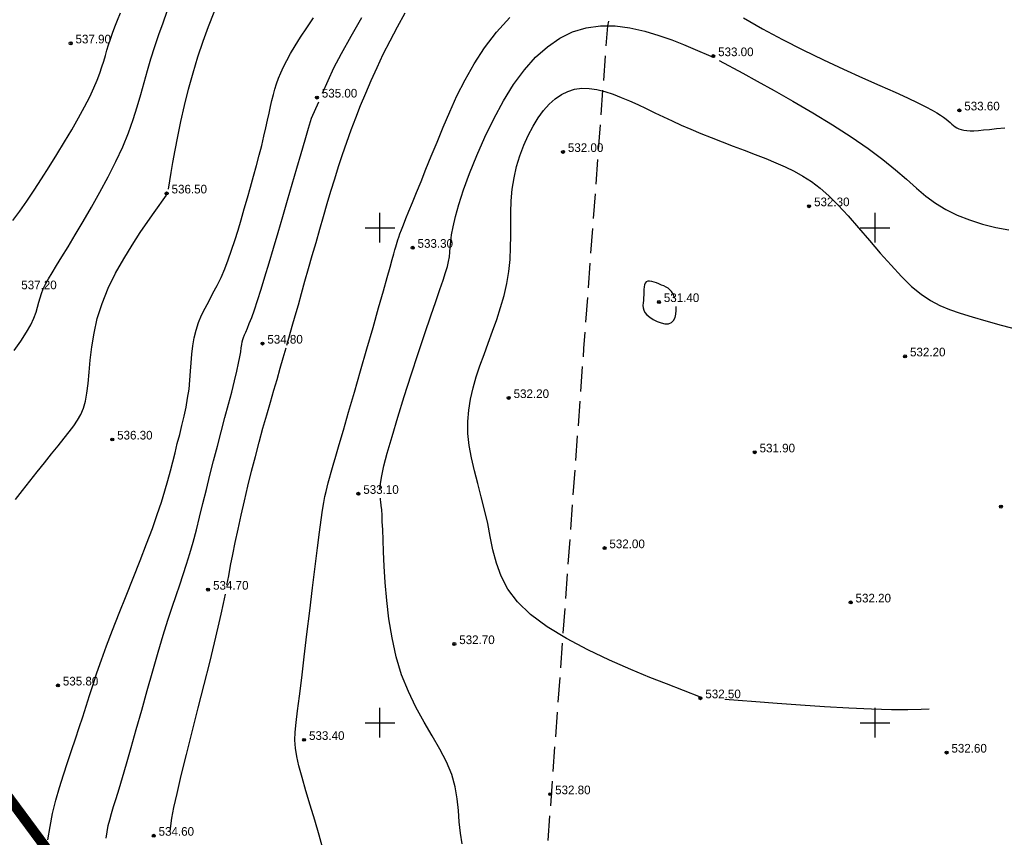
# Model space of a CAD drawing. Extents: x 0 to 361260, y 0 to 4201817.
# Tile 677 of 689: x 361064 to 361163, y 4200738 to 4200821. Entities that reach past the tile are written whole.
import ezdxf

# ---------------------------------------------------------------- set-up
doc = ezdxf.new("R2010")
doc.units = 0
doc.header["$LTSCALE"] = 0.5
doc.header["$MEASUREMENT"] = 0
doc.header["$PDMODE"] = 32
doc.header["$PDSIZE"] = 0.3
for name, pattern in [('CONTI', [0]), ('GOST2.303 6', [12, 8, -1.5, 1, -1.5]), ('ДОРОГИ_ГРУНТ', [7, 5, -2])]:
    doc.linetypes.add(name, pattern=pattern)
for name, color, linetype in [('(004) Точки рельефа', 7, 'Continuous'), ('(034) Формы рельефа', 32, 'Continuous'), ('GORIZDEFAULT', 32, 'CONTI'), ('PI_TTDEFAULT', 5, 'CONTI'), ('SETKR', 2, 'CONTI')]:
    doc.layers.add(name, color=color, linetype=linetype)
doc.styles.add('D-431', font='txt')

# ---------------------------------------------------------------- blocks, each defined once
blk = doc.blocks.new('BL_333')
at = {"color": 0}
for p, q in [((0, -1.5), (0, 1.5)), ((-1.5, 0), (1.5, 0))]:
    blk.add_line(p, q, dxfattribs=at)

msp = doc.modelspace()

# ---------------------------------------------------------------- linework, layer by layer
at = {"layer": '(034) Формы рельефа', "linetype": 'ДОРОГИ_ГРУНТ', "flags": 128}
msp.add_lwpolyline([(360482.781, 4200258.269), (360503.36, 4200262.12), (360540.16, 4200273.49), (360571.629, 4200283.566), (360597.478, 4200285.82), (360621.43, 4200291.754), (360645.869, 4200300.203), (360663.014, 4200309.823), (360672.864, 4200318.692), (360696.547, 4200338.682), (360725.059, 4200358.436), (360749.385, 4200374.03), (360784.309, 4200395.099), (360811.615, 4200410.2), (360839.044, 4200435.53), (360866.689, 4200461.551), (360893.596, 4200482.577), (360919.739, 4200495.686), (360930.957, 4200499.104), (360950, 4200501.5), (360970.569, 4200508.087), (360980.41, 4200514.465), (360985.626, 4200527.791), (360988.679, 4200544.648), (360993.436, 4200584.307), (360994.52, 4200600.42), (360996.832, 4200613.062), (361003.742, 4200621.144), (361014.029, 4200628.488), (361032.05, 4200637.005), (361049.856, 4200645.42), (361060.221, 4200655.432), (361085.506, 4200687.483), (361100.578, 4200706.587), (361115.074, 4200727.431), (361116.743, 4200734.74), (361120.605, 4200787.819), (361123, 4200820.4), (361129.426, 4200846.644), (361137.082, 4200864.849), (361150.22, 4200896.626), (361157.514, 4200904.483), (361166.834, 4200910.639), (361175.773, 4200914.26)], dxfattribs=at)
at = {"ltscale": 0.149071, "const_width": 0.1}
msp.add_lwpolyline([(360052.603, 4200791.717), (360231.678, 4200514.752), (360505.949, 4200251.426), (361159.312, 4200611.473), (360744.344, 4201172.914)], dxfattribs=at)
at = {"color": 1, "linetype": 'GOST2.303 6', "lineweight": 30, "const_width": 1.035}
msp.add_lwpolyline([(360055.869, 4200786.666), (360747.942, 4201168.046), (361159.312, 4200611.473), (360505.949, 4200251.426), (360231.678, 4200514.752)], close=True, dxfattribs=at)
at = {"layer": 'GORIZDEFAULT', "color": 32}
for points in [[(361078.64, 4200803.91, 536.5), (361078.92, 4200805.58, 536.5), (361079.1, 4200806.6, 536.5), (361079.32, 4200807.83, 536.5), (361079.59, 4200809.22, 536.5), (361079.91, 4200810.75, 536.5), (361080.27, 4200812.36, 536.5), (361080.68, 4200814.01, 536.5), (361081.13, 4200815.66, 536.5), (361081.62, 4200817.28, 536.5), (361082.14, 4200818.85, 536.5), (361082.69, 4200820.35, 536.5), (361083.25, 4200821.78, 536.5), (361083.82, 4200823.13, 536.5), (361084.38, 4200824.37, 536.5), (361084.93, 4200825.51, 536.5), (361085.58, 4200826.77, 536.5), (361086.23, 4200827.89, 536.5)], [(361062.94, 4200800.73, 537.5), (361063.63, 4200801.68, 537.5), (361064.34, 4200802.7, 537.5), (361065.07, 4200803.8, 537.5), (361065.82, 4200804.95, 537.5), (361066.6, 4200806.17, 537.5), (361067.38, 4200807.42, 537.5), (361068.14, 4200808.68, 537.5), (361068.87, 4200809.91, 537.5), (361069.56, 4200811.1, 537.5), (361070.17, 4200812.22, 537.5), (361070.69, 4200813.24, 537.5), (361071.12, 4200814.13, 537.5), (361071.46, 4200814.92, 537.5), (361071.72, 4200815.62, 537.5), (361071.93, 4200816.26, 537.5), (361072.11, 4200816.84, 537.5), (361072.27, 4200817.39, 537.5), (361072.43, 4200817.94, 537.5), (361072.6, 4200818.49, 537.5), (361072.79, 4200819.05, 537.5), (361073.01, 4200819.65, 537.5), (361073.24, 4200820.29, 537.5), (361073.51, 4200820.98, 537.5), (361073.8, 4200821.73, 537.5)], [(361063.05, 4200787.59, 537), (361063.73, 4200788.56, 537), (361064.3, 4200789.44, 537), (361064.73, 4200790.2, 537), (361065.04, 4200790.87, 537), (361065.27, 4200791.46, 537), (361065.43, 4200791.99, 537), (361065.56, 4200792.47, 537), (361065.68, 4200792.92, 537), (361065.82, 4200793.36, 537), (361066, 4200793.82, 537), (361066.24, 4200794.3, 537), (361066.53, 4200794.84, 537), (361066.9, 4200795.46, 537), (361067.34, 4200796.2, 537), (361067.88, 4200797.06, 537), (361068.51, 4200798.09, 537), (361069.23, 4200799.29, 537), (361070.04, 4200800.63, 537), (361070.88, 4200802.09, 537), (361071.73, 4200803.61, 537), (361072.56, 4200805.16, 537), (361073.33, 4200806.7, 537), (361074.02, 4200808.19, 537), (361074.6, 4200809.6, 537), (361075.08, 4200810.94, 537), (361075.5, 4200812.22, 537), (361075.86, 4200813.46, 537), (361076.19, 4200814.68, 537), (361076.52, 4200815.88, 537), (361076.87, 4200817.08, 537), (361077.26, 4200818.3, 537), (361077.67, 4200819.52, 537), (361078.1, 4200820.72, 537), (361078.53, 4200821.87, 537)], [(361066.47, 4200738.17, 535.5), (361066.69, 4200739.5, 535.5), (361066.95, 4200740.84, 535.5), (361067.27, 4200742.16, 535.5), (361067.63, 4200743.46, 535.5), (361068.03, 4200744.74, 535.5), (361068.44, 4200745.99, 535.5), (361068.85, 4200747.2, 535.5), (361069.26, 4200748.38, 535.5), (361069.64, 4200749.51, 535.5), (361069.99, 4200750.6, 535.5), (361070.33, 4200751.66, 535.5), (361070.67, 4200752.74, 535.5), (361071.03, 4200753.86, 535.5), (361071.42, 4200755.05, 535.5), (361071.87, 4200756.34, 535.5), (361072.39, 4200757.77, 535.5), (361072.99, 4200759.36, 535.5), (361073.66, 4200761.05, 535.5), (361074.37, 4200762.82, 535.5), (361075.08, 4200764.61, 535.5), (361075.78, 4200766.37, 535.5), (361076.44, 4200768.06, 535.5), (361077.02, 4200769.62, 535.5), (361077.52, 4200771.03, 535.5), (361077.93, 4200772.29, 535.5), (361078.28, 4200773.43, 535.5), (361078.58, 4200774.47, 535.5), (361078.84, 4200775.44, 535.5), (361079.08, 4200776.37, 535.5), (361079.31, 4200777.28, 535.5), (361079.54, 4200778.2, 535.5), (361079.78, 4200779.12, 535.5), (361080.01, 4200780.04, 535.5), (361080.22, 4200780.96, 535.5), (361080.42, 4200781.88, 535.5), (361080.58, 4200782.8, 535.5), (361080.72, 4200783.71, 535.5), (361080.81, 4200784.61, 535.5), (361080.88, 4200785.5, 535.5), (361080.95, 4200786.37, 535.5), (361081.01, 4200787.23, 535.5), (361081.11, 4200788.07, 535.5), (361081.24, 4200788.88, 535.5), (361081.43, 4200789.66, 535.5), (361081.68, 4200790.42, 535.5), (361081.99, 4200791.16, 535.5), (361082.35, 4200791.89, 535.5), (361082.74, 4200792.63, 535.5), (361083.14, 4200793.38, 535.5), (361083.55, 4200794.16, 535.5), (361083.95, 4200794.98, 535.5), (361084.33, 4200795.85, 535.5), (361084.68, 4200796.77, 535.5), (361085.02, 4200797.73, 535.5), (361085.35, 4200798.73, 535.5), (361085.67, 4200799.76, 535.5), (361085.98, 4200800.82, 535.5), (361086.3, 4200801.91, 535.5), (361086.61, 4200803.01, 535.5), (361086.93, 4200804.12, 535.5), (361087.23, 4200805.22, 535.5), (361087.53, 4200806.3, 535.5), (361087.8, 4200807.34, 535.5), (361088.06, 4200808.33, 535.5), (361088.29, 4200809.25, 535.5), (361088.49, 4200810.1, 535.5), (361088.66, 4200810.87, 535.5), (361088.82, 4200811.59, 535.5), (361088.96, 4200812.25, 535.5), (361089.1, 4200812.86, 535.5), (361089.24, 4200813.45, 535.5), (361089.39, 4200814.01, 535.5), (361089.56, 4200814.56, 535.5), (361089.75, 4200815.11, 535.5), (361089.98, 4200815.67, 535.5), (361090.26, 4200816.27, 535.5), (361090.59, 4200816.91, 535.5), (361090.98, 4200817.61, 535.5), (361091.45, 4200818.39, 535.5), (361091.99, 4200819.25, 535.5), (361092.61, 4200820.19, 535.5), (361093.29, 4200821.2, 535.5)], [(361090.61, 4200788.14, 534.5), (361090.88, 4200789.07, 534.5), (361091.15, 4200790.05, 534.5), (361091.45, 4200791.11, 534.5), (361091.76, 4200792.2, 534.5), (361092.09, 4200793.36, 534.5), (361092.43, 4200794.6, 534.5), (361092.8, 4200795.88, 534.5), (361093.17, 4200797.2, 534.5), (361093.55, 4200798.53, 534.5), (361093.93, 4200799.85, 534.5), (361094.3, 4200801.15, 534.5), (361094.68, 4200802.44, 534.5), (361095.05, 4200803.7, 534.5), (361095.44, 4200804.95, 534.5), (361095.83, 4200806.19, 534.5), (361096.23, 4200807.42, 534.5), (361096.65, 4200808.65, 534.5), (361097.09, 4200809.88, 534.5), (361097.55, 4200811.11, 534.5), (361098.04, 4200812.35, 534.5), (361098.56, 4200813.6, 534.5), (361099.11, 4200814.88, 534.5), (361099.71, 4200816.19, 534.5), (361100.34, 4200817.53, 534.5), (361101.02, 4200818.9, 534.5), (361101.76, 4200820.3, 534.5), (361102.54, 4200821.71, 534.5)], [(361094.26, 4200737.15, 533.5), (361093.85, 4200738.63, 533.5), (361093.41, 4200740.16, 533.5), (361092.96, 4200741.67, 533.5), (361092.52, 4200743.12, 533.5), (361092.14, 4200744.46, 533.5), (361091.82, 4200745.63, 533.5), (361091.6, 4200746.6, 533.5), (361091.47, 4200747.44, 533.5), (361091.42, 4200748.23, 533.5), (361091.44, 4200749.06, 533.5), (361091.53, 4200750.03, 533.5), (361091.68, 4200751.2, 533.5), (361091.87, 4200752.68, 533.5), (361092.1, 4200754.52, 533.5), (361092.36, 4200756.64, 533.5), (361092.63, 4200758.94, 533.5), (361092.91, 4200761.3, 533.5), (361093.19, 4200763.61, 533.5), (361093.45, 4200765.77, 533.5), (361093.69, 4200767.68, 533.5), (361093.89, 4200769.24, 533.5), (361094.06, 4200770.49, 533.5), (361094.21, 4200771.47, 533.5), (361094.33, 4200772.24, 533.5), (361094.45, 4200772.85, 533.5), (361094.56, 4200773.35, 533.5), (361094.66, 4200773.79, 533.5), (361094.78, 4200774.23, 533.5), (361094.91, 4200774.72, 533.5), (361095.08, 4200775.3, 533.5), (361095.29, 4200776.02, 533.5), (361095.55, 4200776.94, 533.5), (361095.89, 4200778.11, 533.5), (361096.32, 4200779.57, 533.5), (361096.84, 4200781.36, 533.5), (361097.42, 4200783.39, 533.5), (361098.05, 4200785.56, 533.5), (361098.68, 4200787.78, 533.5), (361099.3, 4200789.92, 533.5), (361099.86, 4200791.9, 533.5), (361100.35, 4200793.62, 533.5), (361100.74, 4200794.98, 533.5), (361101.03, 4200796.03, 533.5), (361101.25, 4200796.81, 533.5), (361101.4, 4200797.38, 533.5), (361101.51, 4200797.78, 533.5), (361101.59, 4200798.07, 533.5), (361101.66, 4200798.31, 533.5), (361101.73, 4200798.54, 533.5), (361101.8, 4200798.78, 533.5), (361101.9, 4200799.06, 533.5), (361102.02, 4200799.39, 533.5), (361102.17, 4200799.8, 533.5), (361102.37, 4200800.31, 533.5), (361102.62, 4200800.93, 533.5), (361102.92, 4200801.68, 533.5), (361103.28, 4200802.57, 533.5), (361103.69, 4200803.57, 533.5), (361104.15, 4200804.68, 533.5), (361104.65, 4200805.91, 533.5), (361105.19, 4200807.23, 533.5), (361105.77, 4200808.65, 533.5), (361106.38, 4200810.15, 533.5), (361107.05, 4200811.71, 533.5), (361107.78, 4200813.32, 533.5), (361108.6, 4200814.94, 533.5), (361109.52, 4200816.57, 533.5), (361110.57, 4200818.18, 533.5), (361111.77, 4200819.75, 533.5), (361113.11, 4200821.26, 533.5)], [(361094.21, 4200813.6, 535), (361095.34, 4200816.17, 535), (361096.13, 4200817.62, 535), (361097.09, 4200819.35, 535), (361098.17, 4200821.26, 535)], [(361136.73, 4200821.21, 533.5), (361138.63, 4200820.11, 533.5), (361140.65, 4200819.02, 533.5), (361142.72, 4200817.97, 533.5), (361144.8, 4200816.97, 533.5), (361146.82, 4200816.03, 533.5), (361148.74, 4200815.16, 533.5), (361150.49, 4200814.38, 533.5), (361152.02, 4200813.7, 533.5), (361153.28, 4200813.12, 533.5), (361154.31, 4200812.63, 533.5), (361155.12, 4200812.23, 533.5), (361155.75, 4200811.9, 533.5), (361156.24, 4200811.62, 533.5), (361156.62, 4200811.39, 533.5), (361156.92, 4200811.18, 533.5), (361157.17, 4200810.98, 533.5), (361157.38, 4200810.8, 533.5), (361157.57, 4200810.63, 533.5), (361157.75, 4200810.48, 533.5), (361157.92, 4200810.34, 533.5), (361158.08, 4200810.21, 533.5), (361158.26, 4200810.1, 533.5), (361158.47, 4200810.01, 533.5), (361158.69, 4200809.93, 533.5), (361158.95, 4200809.87, 533.5), (361159.25, 4200809.83, 533.5), (361159.59, 4200809.81, 533.5), (361159.98, 4200809.81, 533.5), (361160.43, 4200809.83, 533.5), (361160.95, 4200809.88, 533.5), (361161.55, 4200809.94, 533.5), (361162.26, 4200810.02, 533.5), (361163.1, 4200810.09, 533.5)], [(361100, 4200773.57, 533), (361100.05, 4200774.16, 533), (361100.18, 4200774.93, 533), (361100.4, 4200775.94, 533), (361100.74, 4200777.23, 533), (361101.22, 4200778.91, 533), (361101.8, 4200780.86, 533), (361102.46, 4200782.97, 533), (361103.16, 4200785.15, 533), (361103.86, 4200787.3, 533), (361104.53, 4200789.31, 533), (361105.13, 4200791.1, 533), (361105.63, 4200792.57, 533), (361106.04, 4200793.76, 533), (361106.37, 4200794.71, 533), (361106.62, 4200795.47, 533), (361106.81, 4200796.08, 533), (361106.94, 4200796.6, 533), (361107.02, 4200797.07, 533), (361107.07, 4200797.54, 533), (361107.1, 4200798.04, 533), (361107.15, 4200798.61, 533), (361107.24, 4200799.29, 533), (361107.39, 4200800.11, 533), (361107.63, 4200801.13, 533), (361107.97, 4200802.36, 533), (361108.45, 4200803.83, 533), (361109.06, 4200805.5, 533), (361109.78, 4200807.3, 533), (361110.59, 4200809.16, 533), (361111.49, 4200811.02, 533), (361112.47, 4200812.82, 533), (361113.5, 4200814.48, 533), (361114.59, 4200815.95, 533), (361115.72, 4200817.23, 533), (361116.91, 4200818.29, 533), (361118.16, 4200819.15, 533), (361119.46, 4200819.79, 533), (361120.83, 4200820.21, 533), (361122.26, 4200820.41, 533), (361123.74, 4200820.39, 533), (361125.25, 4200820.19, 533), (361126.74, 4200819.86, 533), (361128.17, 4200819.44, 533), (361129.49, 4200818.98, 533), (361130.65, 4200818.52, 533), (361131.61, 4200818.12, 533), (361133.64, 4200817.25, 533), (361133.66, 4200817.24, 533)], [(361134.27, 4200816.91, 533), (361136.66, 4200815.62, 533), (361138.1, 4200814.82, 533), (361139.82, 4200813.86, 533), (361141.71, 4200812.78, 533), (361143.7, 4200811.61, 533), (361145.69, 4200810.4, 533), (361147.59, 4200809.18, 533), (361149.31, 4200808, 533), (361150.79, 4200806.89, 533), (361152.06, 4200805.86, 533), (361153.17, 4200804.9, 533), (361154.18, 4200804.02, 533), (361155.14, 4200803.21, 533), (361156.11, 4200802.49, 533), (361157.15, 4200801.84, 533), (361158.3, 4200801.28, 533), (361159.54, 4200800.79, 533), (361160.84, 4200800.38, 533), (361162.18, 4200800.04, 533), (361163.52, 4200799.78, 533)], [(361132.37, 4200752.58, 532.5), (361128.93, 4200753.92, 532.5), (361127.27, 4200754.58, 532.5), (361125.32, 4200755.39, 532.5), (361123.19, 4200756.33, 532.5), (361120.99, 4200757.37, 532.5), (361118.85, 4200758.5, 532.5), (361116.88, 4200759.7, 532.5), (361115.2, 4200760.94, 532.5), (361113.9, 4200762.21, 532.5), (361112.93, 4200763.5, 532.5), (361112.24, 4200764.81, 532.5), (361111.76, 4200766.13, 532.5), (361111.41, 4200767.46, 532.5), (361111.14, 4200768.8, 532.5), (361110.88, 4200770.14, 532.5), (361110.57, 4200771.49, 532.5), (361110.23, 4200772.83, 532.5), (361109.87, 4200774.15, 532.5), (361109.54, 4200775.46, 532.5), (361109.25, 4200776.75, 532.5), (361109.02, 4200778.01, 532.5), (361108.89, 4200779.23, 532.5), (361108.88, 4200780.42, 532.5), (361108.97, 4200781.57, 532.5), (361109.15, 4200782.7, 532.5), (361109.41, 4200783.82, 532.5), (361109.73, 4200784.93, 532.5), (361110.1, 4200786.06, 532.5), (361110.51, 4200787.19, 532.5), (361110.94, 4200788.36, 532.5), (361111.37, 4200789.54, 532.5), (361111.79, 4200790.74, 532.5), (361112.18, 4200791.95, 532.5), (361112.53, 4200793.17, 532.5), (361112.82, 4200794.38, 532.5), (361113.03, 4200795.6, 532.5), (361113.15, 4200796.8, 532.5), (361113.2, 4200798, 532.5), (361113.21, 4200799.19, 532.5), (361113.21, 4200800.38, 532.5), (361113.21, 4200801.55, 532.5), (361113.25, 4200802.72, 532.5), (361113.35, 4200803.89, 532.5), (361113.54, 4200805.04, 532.5), (361113.8, 4200806.18, 532.5), (361114.13, 4200807.28, 532.5), (361114.52, 4200808.34, 532.5), (361114.97, 4200809.34, 532.5), (361115.46, 4200810.27, 532.5), (361115.98, 4200811.11, 532.5), (361116.52, 4200811.85, 532.5), (361117.09, 4200812.49, 532.5), (361117.69, 4200813.03, 532.5), (361118.32, 4200813.46, 532.5), (361118.98, 4200813.78, 532.5), (361119.66, 4200813.99, 532.5), (361120.38, 4200814.09, 532.5), (361121.14, 4200814.08, 532.5), (361121.91, 4200813.97, 532.5), (361122.72, 4200813.77, 532.5), (361123.54, 4200813.5, 532.5), (361124.37, 4200813.18, 532.5), (361125.21, 4200812.82, 532.5), (361126.06, 4200812.44, 532.5), (361126.9, 4200812.04, 532.5), (361127.75, 4200811.63, 532.5), (361128.62, 4200811.22, 532.5), (361129.51, 4200810.81, 532.5), (361130.43, 4200810.38, 532.5), (361131.39, 4200809.96, 532.5), (361132.39, 4200809.53, 532.5), (361133.45, 4200809.11, 532.5), (361134.55, 4200808.68, 532.5), (361135.67, 4200808.26, 532.5), (361136.79, 4200807.83, 532.5), (361137.89, 4200807.41, 532.5), (361138.96, 4200806.99, 532.5), (361139.98, 4200806.57, 532.5), (361140.93, 4200806.15, 532.5), (361141.84, 4200805.71, 532.5), (361142.71, 4200805.22, 532.5), (361143.57, 4200804.66, 532.5), (361144.44, 4200804, 532.5), (361145.33, 4200803.22, 532.5), (361146.28, 4200802.29, 532.5), (361147.29, 4200801.21, 532.5), (361148.34, 4200800, 532.5), (361149.43, 4200798.73, 532.5), (361150.52, 4200797.45, 532.5), (361151.61, 4200796.21, 532.5), (361152.68, 4200795.07, 532.5), (361153.69, 4200794.08, 532.5), (361154.65, 4200793.28, 532.5), (361155.59, 4200792.65, 532.5), (361156.53, 4200792.14, 532.5), (361157.52, 4200791.73, 532.5), (361158.6, 4200791.36, 532.5), (361159.81, 4200791, 532.5), (361161.17, 4200790.61, 532.5), (361162.72, 4200790.17, 532.5), (361164.41, 4200789.71, 532.5)], [(361072.35, 4200738.33, 535), (361072.45, 4200738.99, 535), (361072.57, 4200739.6, 535), (361072.71, 4200740.19, 535), (361072.89, 4200740.83, 535), (361073.1, 4200741.53, 535), (361073.36, 4200742.34, 535), (361073.66, 4200743.31, 535), (361074.01, 4200744.46, 535), (361074.42, 4200745.85, 535), (361074.88, 4200747.48, 535), (361075.39, 4200749.3, 535), (361075.94, 4200751.25, 535), (361076.49, 4200753.26, 535), (361077.05, 4200755.24, 535), (361077.59, 4200757.13, 535), (361078.11, 4200758.85, 535), (361078.58, 4200760.36, 535), (361079.01, 4200761.68, 535), (361079.41, 4200762.86, 535), (361079.78, 4200763.94, 535), (361080.13, 4200764.97, 535), (361080.47, 4200766, 535), (361080.8, 4200767.08, 535), (361081.13, 4200768.24, 535), (361081.46, 4200769.48, 535), (361081.79, 4200770.78, 535), (361082.13, 4200772.15, 535), (361082.48, 4200773.56, 535), (361082.83, 4200775, 535), (361083.2, 4200776.47, 535), (361083.58, 4200777.95, 535), (361083.97, 4200779.4, 535), (361084.34, 4200780.82, 535), (361084.7, 4200782.17, 535), (361085.03, 4200783.41, 535), (361085.32, 4200784.54, 535), (361085.55, 4200785.51, 535), (361085.73, 4200786.31, 535), (361085.85, 4200786.95, 535), (361085.94, 4200787.47, 535), (361086, 4200787.88, 535), (361086.05, 4200788.2, 535), (361086.09, 4200788.47, 535), (361086.15, 4200788.71, 535), (361086.22, 4200788.93, 535), (361086.33, 4200789.18, 535), (361086.46, 4200789.47, 535), (361086.62, 4200789.85, 535), (361086.81, 4200790.32, 535), (361087.05, 4200790.93, 535), (361087.32, 4200791.71, 535), (361087.64, 4200792.66, 535), (361088, 4200793.79, 535), (361088.39, 4200795.06, 535), (361088.81, 4200796.45, 535), (361089.25, 4200797.95, 535), (361089.71, 4200799.51, 535), (361090.18, 4200801.13, 535), (361090.67, 4200802.78, 535), (361091.15, 4200804.42, 535), (361091.61, 4200806.01, 535), (361092.05, 4200807.5, 535), (361092.45, 4200808.87, 535), (361092.8, 4200810.08, 535), (361093.09, 4200811.07, 535), (361093.82, 4200812.72, 535)], [(361063.21, 4200772.54, 536.5), (361063.92, 4200773.45, 536.5), (361064.66, 4200774.39, 536.5), (361065.4, 4200775.34, 536.5), (361066.14, 4200776.26, 536.5), (361066.84, 4200777.15, 536.5), (361067.51, 4200777.98, 536.5), (361068.11, 4200778.73, 536.5), (361068.63, 4200779.39, 536.5), (361069.09, 4200779.99, 536.5), (361069.47, 4200780.56, 536.5), (361069.79, 4200781.14, 536.5), (361070.05, 4200781.76, 536.5), (361070.26, 4200782.47, 536.5), (361070.41, 4200783.3, 536.5), (361070.53, 4200784.28, 536.5), (361070.63, 4200785.4, 536.5), (361070.74, 4200786.63, 536.5), (361070.89, 4200787.96, 536.5), (361071.13, 4200789.37, 536.5), (361071.46, 4200790.84, 536.5), (361071.94, 4200792.35, 536.5), (361072.56, 4200793.89, 536.5), (361073.31, 4200795.4, 536.5), (361074.13, 4200796.87, 536.5), (361074.97, 4200798.25, 536.5), (361075.8, 4200799.52, 536.5), (361076.56, 4200800.62, 536.5), (361077.2, 4200801.53, 536.5), (361078.46, 4200803.31, 536.5)], [(361129.74, 4200792.94, 531.5), (361129.73, 4200792.97, 531.5), (361129.72, 4200793.01, 531.5), (361129.6, 4200793.31, 531.5), (361129.45, 4200793.55, 531.5), (361129.28, 4200793.74, 531.5), (361129.09, 4200793.89, 531.5), (361128.89, 4200794.01, 531.5), (361128.67, 4200794.12, 531.5), (361128.43, 4200794.22, 531.5), (361128.18, 4200794.33, 531.5), (361127.93, 4200794.43, 531.5), (361127.68, 4200794.52, 531.5), (361127.45, 4200794.59, 531.5), (361127.23, 4200794.62, 531.5), (361127.05, 4200794.61, 531.5), (361126.9, 4200794.55, 531.5), (361126.79, 4200794.42, 531.5), (361126.72, 4200794.24, 531.5), (361126.68, 4200794.02, 531.5), (361126.66, 4200793.76, 531.5), (361126.65, 4200793.49, 531.5), (361126.64, 4200793.21, 531.5), (361126.62, 4200792.93, 531.5), (361126.6, 4200792.66, 531.5), (361126.57, 4200792.41, 531.5), (361126.56, 4200792.16, 531.5), (361126.57, 4200791.92, 531.5), (361126.64, 4200791.68, 531.5), (361126.76, 4200791.45, 531.5), (361126.96, 4200791.21, 531.5)], [(361126.96, 4200791.21, 531.5), (361127.24, 4200790.96, 531.5), (361127.59, 4200790.74, 531.5), (361127.98, 4200790.54, 531.5), (361128.39, 4200790.39, 531.5), (361128.78, 4200790.31, 531.5), (361129.14, 4200790.31, 531.5), (361129.45, 4200790.42, 531.5), (361129.66, 4200790.63, 531.5), (361129.8, 4200790.92, 531.5), (361129.88, 4200791.27, 531.5), (361129.92, 4200791.66, 531.5), (361129.91, 4200792.06, 531.5)], [(361084.55, 4200763.88, 534.5), (361084.73, 4200764.85, 534.5), (361084.92, 4200765.89, 534.5), (361085.14, 4200766.99, 534.5), (361085.39, 4200768.22, 534.5), (361085.67, 4200769.55, 534.5), (361085.98, 4200770.95, 534.5), (361086.31, 4200772.41, 534.5), (361086.67, 4200773.9, 534.5), (361087.04, 4200775.4, 534.5), (361087.42, 4200776.88, 534.5), (361087.81, 4200778.33, 534.5), (361088.19, 4200779.74, 534.5), (361088.57, 4200781.09, 534.5), (361088.94, 4200782.38, 534.5), (361089.29, 4200783.58, 534.5), (361089.61, 4200784.68, 534.5), (361089.94, 4200785.82, 534.5), (361090.24, 4200786.87, 534.5), (361090.53, 4200787.86, 534.5)], [(361108.31, 4200737.77, 533), (361108.12, 4200738.85, 533), (361108.01, 4200739.97, 533), (361107.93, 4200741.13, 533), (361107.81, 4200742.32, 533), (361107.61, 4200743.53, 533), (361107.26, 4200744.77, 533), (361106.73, 4200746.03, 533), (361106.06, 4200747.32, 533), (361105.29, 4200748.66, 533), (361104.47, 4200750.07, 533), (361103.64, 4200751.56, 533), (361102.87, 4200753.15, 533), (361102.19, 4200754.85, 533), (361101.64, 4200756.67, 533), (361101.22, 4200758.56, 533), (361100.91, 4200760.48, 533), (361100.69, 4200762.36, 533), (361100.54, 4200764.15, 533), (361100.44, 4200765.81, 533), (361100.37, 4200767.27, 533), (361100.32, 4200768.49, 533), (361100.28, 4200769.5, 533), (361100.24, 4200770.32, 533), (361100.21, 4200770.98, 533), (361100.18, 4200771.51, 533), (361100.14, 4200771.95, 533), (361100.09, 4200772.33, 533), (361100.07, 4200772.51, 533), (361100.04, 4200772.69, 533)], [(361078.81, 4200739.02, 534.5), (361078.87, 4200739.58, 534.5), (361078.99, 4200740.37, 534.5), (361079.2, 4200741.43, 534.5), (361079.51, 4200742.83, 534.5), (361079.94, 4200744.65, 534.5), (361080.46, 4200746.78, 534.5), (361081.05, 4200749.09, 534.5), (361081.65, 4200751.49, 534.5), (361082.25, 4200753.86, 534.5), (361082.81, 4200756.09, 534.5), (361083.3, 4200758.06, 534.5), (361083.67, 4200759.64, 534.5), (361083.97, 4200760.95, 534.5), (361084.2, 4200762.05, 534.5), (361084.39, 4200763, 534.5)], [(361155.455, 4200751.365, 532.5), (361154.65, 4200751.32, 532.5), (361153.31, 4200751.29, 532.5), (361151.65, 4200751.3, 532.5), (361149.63, 4200751.36, 532.5), (361147.34, 4200751.47, 532.5), (361144.91, 4200751.61, 532.5), (361142.46, 4200751.77, 532.5), (361140.11, 4200751.94, 532.5), (361137.97, 4200752.1, 532.5), (361136.16, 4200752.25, 532.5), (361134.84, 4200752.36, 532.5)]]:
    msp.add_polyline3d(points, dxfattribs=at)
at = {"layer": 'PI_TTDEFAULT', "color": 5}
for p in [(361068.77, 4200818.64, 537.9), (361133.66, 4200817.35, 533), (361093.63, 4200813.16, 535), (361158.51, 4200811.86, 533.6), (361118.49, 4200807.67, 532), (361078.46, 4200803.47, 536.5), (361143.34, 4200802.18, 532.3), (361103.31, 4200797.98, 533.3), (361128.17, 4200792.5, 531.4), (361088.14, 4200788.3, 534.8), (361153.03, 4200787.01, 532.2), (361113, 4200782.81, 532.2), (361072.97, 4200778.61, 536.3), (361137.85, 4200777.32, 531.9), (361097.82, 4200773.13, 533.1), (361162.71, 4200771.83, 532.1), (361122.68, 4200767.64, 532), (361082.65, 4200763.44, 534.7), (361147.54, 4200762.15, 532.2), (361107.51, 4200757.95, 532.7), (361067.48, 4200753.76, 535.8), (361132.37, 4200752.47, 532.5), (361092.34, 4200748.27, 533.4), (361157.22, 4200746.98, 532.6), (361117.19, 4200742.78, 532.8), (361077.16, 4200738.58, 534.6)]:
    msp.add_point(p, dxfattribs=at)

# ---------------------------------------------------------------- block references
at = {"layer": 'SETKR', "color": 92}
for p in [(361100, 4200800), (361150, 4200800), (361100, 4200750), (361150, 4200750)]:
    msp.add_blockref('BL_333', p, dxfattribs=at)

# ---------------------------------------------------------------- texts
at = {"layer": '(004) Точки рельефа', "style": 'D-431'}
for s, p in [('537.90', (361069.26, 4200818.63)), ('533.00', (361134.15, 4200817.34)), ('535.00', (361094.13, 4200813.16)), ('533.60', (361159.01, 4200811.86)), ('532.00', (361118.98, 4200807.66)), ('536.50', (361078.96, 4200803.47)), ('532.30', (361143.84, 4200802.18)), ('533.30', (361103.8, 4200797.98)), ('537.20', (361063.78, 4200793.79)), ('531.40', (361128.67, 4200792.5)), ('534.80', (361088.63, 4200788.3)), ('532.20', (361153.53, 4200787.01)), ('532.20', (361113.5, 4200782.8)), ('536.30', (361073.46, 4200778.61)), ('531.90', (361138.34, 4200777.31)), ('533.10', (361098.32, 4200773.12)), ('532.00', (361123.17, 4200767.63)), ('534.70', (361083.15, 4200763.44)), ('532.20', (361148.03, 4200762.15)), ('532.70', (361108.01, 4200757.94)), ('535.80', (361067.98, 4200753.76)), ('532.50', (361132.86, 4200752.47)), ('533.40', (361092.84, 4200748.26)), ('532.60', (361157.71, 4200746.98)), ('532.80', (361117.69, 4200742.77)), ('534.60', (361077.65, 4200738.58))]:
    msp.add_text(s, height=0.875, dxfattribs=at).set_placement(p)

doc.saveas('drawing.dxf')
